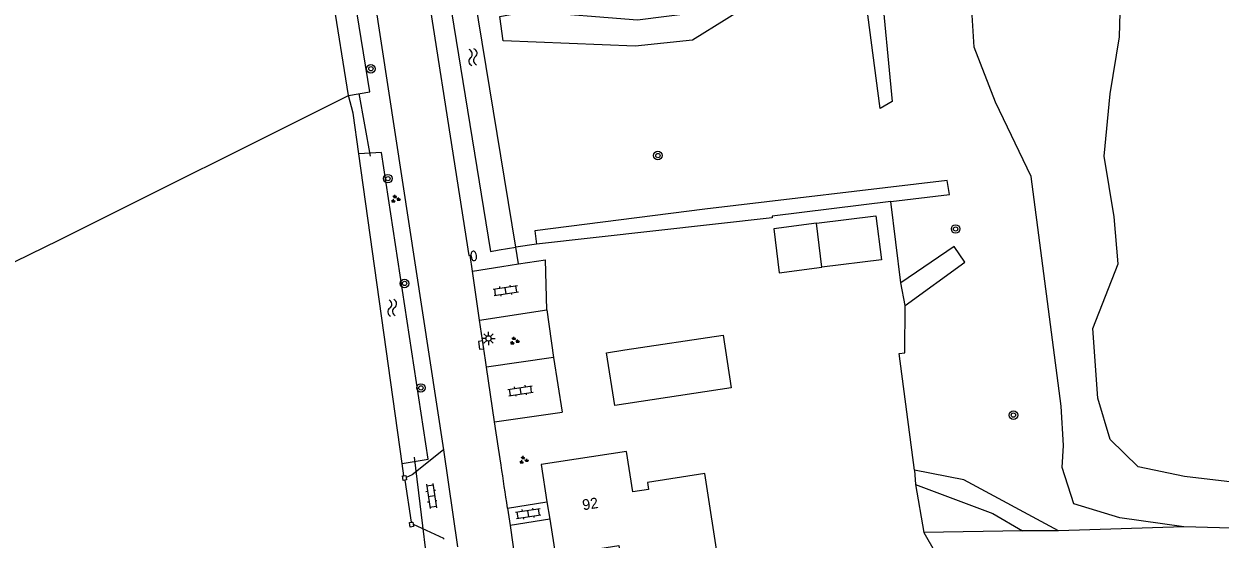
# Model space of a CAD drawing. Extents: x 136000 to 138005, y 398500 to 400500.
# Drawn here: x 137215.7 to 137327.5, y 399918 to 399966.1 of the extents above; entities that cross this region are included whole.
import ezdxf

# ---------------------------------------------------------------- set-up
doc = ezdxf.new("R2010")
doc.units = 0
for name, color, linetype in [('gg-afsc-erfafscheiding', 7, 'Continuous'), ('gg-afsc-hekwerk', 7, 'Continuous'), ('gg-afsc-muur', 7, 'Continuous'), ('gg-anno-huisnummerreeks BGT', 7, 'Continuous'), ('gg-bbg-bijgebouw', 7, 'Continuous'), ('gg-bbg-hoofdgebouw', 7, 'Continuous'), ('gg-bbg-luifel en loopbrug', 7, 'Continuous'), ('gg-knt-BGT kruinlijn', 7, 'Continuous'), ('gg-knt-bovenkant onderkant talud', 7, 'Continuous'), ('gg-knt-bronhoudergrens', 7, 'Continuous'), ('gg-knt-verharding', 7, 'Continuous'), ('gg-kntw-bovenkant insteek waterloop', 7, 'Continuous'), ('gg-kwrk-duiker nz buis', 7, 'Continuous'), ('gt-grn-groengrens', 7, 'Continuous'), ('gt-grn-weggrens', 7, 'Continuous'), ('gt-symb-boom', 7, 'Continuous'), ('gt-symb-brandkraan', 7, 'Continuous'), ('gt-symb-groenvak', 7, 'Continuous'), ('gt-symb-klinker verharding', 7, 'Continuous'), ('gt-symb-kolk', 7, 'Continuous'), ('gt-symb-lichtmast', 7, 'Continuous'), ('gt-symb-watersymbool', 7, 'Continuous')]:
    doc.layers.add(name, color=color, linetype=linetype)

# ---------------------------------------------------------------- blocks, each defined once
blk = doc.blocks.new('gt0-BOOM')
at = {"layer": 'gt-symb-boom'}
for radius in [0.4, 0.2]:
    blk.add_circle((0, 0), radius, dxfattribs=at)
blk = doc.blocks.new('gt0-KL1')
at = {"layer": 'gt-symb-klinker verharding'}
for p, q in [((-1.15, 0.3), (1.15, 0.3)), ((-1, -0.3), (-1, 0.3)), ((-0.5, 0.3), (-0.5, 0.45)), ((0, -0.3), (0, 0.3)), ((0.5, 0.3), (0.5, 0.45)), ((1, -0.3), (1, 0.3)), ((-1.15, -0.3), (1.15, -0.3)), ((-0.5, -0.45), (-0.5, -0.3)), ((0.5, -0.45), (0.5, -0.3))]:
    blk.add_line(p, q, dxfattribs=at)
blk = doc.blocks.new('gt0-GRVAK')
at = {"layer": 'gt-symb-groenvak'}
for p, q in [((-0.11, 0.19), (-0.23, 0.24)), ((-0.18, 0.15), (0.09, 0.15)), ((-0.09, 0.21), (-0.16, 0.32)), ((-0.05, 0.21), (-0.05, 0.39)), ((0, 0.21), (0.06, 0.32)), ((0.01, 0.19), (0.13, 0.24)), ((0.26, -0.05), (0.2, 0.06)), ((0.3, -0.05), (0.3, 0.13)), ((0.35, -0.05), (0.41, 0.06)), ((-0.24, -0.23), (-0.36, -0.18)), ((-0.32, -0.26), (-0.05, -0.26)), ((-0.23, -0.21), (-0.29, -0.1)), ((-0.18, -0.2), (-0.18, -0.02)), ((-0.14, -0.21), (-0.07, -0.1)), ((-0.12, -0.23), (0, -0.18)), ((0.24, -0.07), (0.12, -0.02)), ((0.17, -0.11), (0.44, -0.11)), ((0.37, -0.07), (0.49, -0.02))]:
    blk.add_line(p, q, dxfattribs=at)
blk = doc.blocks.new('gt0-KOLK')
at = {"layer": 'gt-symb-kolk'}
blk.add_lwpolyline([(0, 0), (0.37, 0), (0.37, 0.4), (-0.38, 0.4), (-0.38, 0), (0, 0)], dxfattribs=at)
blk = doc.blocks.new('gt0-LMAST')
at = {"layer": 'gt-symb-lichtmast'}
for p, q in [((-0.18, 0.17), (-0.45, 0.44)), ((-0.01, 0.25), (-0.01, 0.62)), ((0.17, 0.17), (0.44, 0.44)), ((-0.26, 0), (-0.63, 0)), ((-0.18, -0.18), (-0.45, -0.45)), ((-0.01, -0.25), (-0.01, -0.63)), ((0.44, -0.45), (0.17, -0.18)), ((0.24, 0), (0.62, 0))]:
    blk.add_line(p, q, dxfattribs=at)
blk.add_circle((-0.01, 0), 0.25, dxfattribs=at)
blk = doc.blocks.new('gt0-WA')
at = {"layer": 'gt-symb-watersymbool'}
for centre, start, end in [((-0.32, 0.02), 28.0725, 151.9275), ((0.43, 0.42), 208.0725, 331.9275), ((-0.32, -0.43), 28.0725, 151.9275), ((0.43, -0.03), 208.0725, 331.9275)]:
    blk.add_arc(centre, 0.425, start, end, dxfattribs=at)
blk = doc.blocks.new('gt0-BR')
at = {"layer": 'gt-symb-brandkraan'}
for centre, radius, start, end in [((-0.24, 0), 0.206, 107.5669, 252.4331), ((0.6, -2.66), 3, 106.892, 107.5669), ((0, -0.69), 0.938, 73.108, 106.892), ((-0.6, -2.66), 3, 72.4331, 73.108), ((0.24, 0), 0.206, 287.567, 72.4331), ((0.6, 2.66), 3, 252.4331, 253.108), ((0, 0.69), 0.938, 253.108, 286.8921), ((-0.6, 2.66), 3, 286.8921, 287.567)]:
    blk.add_arc(centre, radius, start, end, dxfattribs=at)

msp = doc.modelspace()

# ---------------------------------------------------------------- linework, layer by layer
at = {"layer": 'gg-afsc-erfafscheiding'}
msp.add_line((137246.45, 399957.8), (137246.04, 399959.46), dxfattribs=at)
at = {"layer": 'gg-afsc-hekwerk'}
for p, q in [((137246.98, 399953.99), (137246.45, 399957.8)), ((137246.98, 399953.99), (137246.45, 399957.8)), ((137251.03, 399925.03), (137246.98, 399953.99)), ((137251.03, 399925.03), (137246.98, 399953.99)), ((137251.19, 399923.88), (137251.03, 399925.03)), ((137251.19, 399923.88), (137251.03, 399925.03)), ((137251.3, 399923.47), (137251.89, 399919.52)), ((137251.3, 399923.47), (137251.89, 399919.52))]:
    msp.add_line(p, q, dxfattribs=at)
msp.add_lwpolyline([(137252.07, 399919.36), (137254.91, 399918.04), (137254.92, 399917.94)], dxfattribs=at)
msp.add_lwpolyline([(137252.07, 399919.36), (137254.91, 399918.04), (137254.92, 399917.94)], dxfattribs=at)
at = {"layer": 'gg-afsc-muur'}
for points in [[(137251.3, 399923.47), (137251.15, 399923.44), (137251.08, 399923.86), (137251.19, 399923.88)], [(137251.19, 399923.88), (137251.4, 399923.91), (137251.43, 399923.72)], [(137251.43, 399923.72), (137251.46, 399923.49), (137251.3, 399923.47)], [(137252.07, 399919.36), (137252.11, 399919.13), (137251.79, 399919.08), (137251.73, 399919.5), (137251.89, 399919.52)], [(137251.89, 399919.52), (137252.05, 399919.53), (137252.07, 399919.36)]]:
    msp.add_lwpolyline(points, dxfattribs=at)
at = {"layer": 'gg-bbg-bijgebouw'}
for p, q in [((137290.26, 399943.38), (137289.75, 399947.5)), ((137271.85, 399935.65), (137281.04, 399937.04))]:
    msp.add_line(p, q, dxfattribs=at)
for points in [[(137289.75, 399947.5), (137285.76, 399946.98), (137286.26, 399942.86), (137290.26, 399943.38)], [(137281.04, 399937.04), (137281.79, 399932.1), (137270.91, 399930.45)], [(137270.91, 399930.45), (137270.15, 399935.39), (137271.85, 399935.65)]]:
    msp.add_lwpolyline(points, dxfattribs=at)
at = {"layer": 'gg-bbg-hoofdgebouw'}
msp.add_line((137264.57, 399921.43), (137264.83, 399919.8), dxfattribs=at)
msp.add_lwpolyline([(137264.83, 399919.8), (137265.37, 399916.43), (137271.28, 399917.36), (137271.75, 399914.44), (137275.27, 399914.99), (137275.32, 399914.57), (137280.66, 399915.39), (137279.33, 399924.09), (137273.97, 399923.24), (137274.07, 399922.58), (137272.59, 399922.36), (137272.02, 399926.14), (137264.02, 399924.94), (137264.57, 399921.43)], dxfattribs=at)
at = {"layer": 'gg-bbg-luifel en loopbrug'}
msp.add_lwpolyline([(137289.75, 399947.5), (137295.29, 399948.19), (137295.84, 399944.08), (137290.26, 399943.38)], dxfattribs=at)
at = {"layer": 'gg-knt-BGT kruinlijn'}
msp.add_line((137329.63, 399918.93), (137324.09, 399919.09), dxfattribs=at)
msp.add_lwpolyline([(137324.09, 399919.09), (137318.12, 399919.93), (137313.81, 399921.24), (137312.73, 399924.64), (137312.83, 399926.7), (137312.62, 399930.4), (137309.81, 399951.87), (137306.49, 399958.81), (137304.49, 399963.96), (137304.14, 399969.48), (137304.53, 399972)], dxfattribs=at)
at = {"layer": 'gg-knt-bovenkant onderkant talud'}
msp.add_lwpolyline([(137360.25, 399923.39), (137358.85, 399922.15), (137355.52, 399921.74), (137346.95, 399921.92), (137343.16, 399923.34), (137333.11, 399922.75), (137324.14, 399923.8), (137319.82, 399924.7), (137317.2, 399927.28), (137316.04, 399931.14), (137315.57, 399937.66), (137317.94, 399943.71), (137317.59, 399948.09), (137316.63, 399953.76), (137317.21, 399959.59), (137318.07, 399964.95), (137318.22, 399970.6), (137318.04, 399973.04)], dxfattribs=at)
at = {"layer": 'gg-knt-bronhoudergrens'}
msp.add_lwpolyline([(137189.14, 399931.36), (137218.97, 399945.9), (137246.04, 399959.46)], dxfattribs=at)
at = {"layer": 'gg-knt-verharding'}
for p, q in [((137246.85, 399978.85), (137254.9, 399926.31)), ((137257.61, 399943.02), (137257.39, 399944.52)), ((137257.61, 399943.02), (137260.37, 399943.45)), ((137260.37, 399943.45), (137261.91, 399943.69)), ((137261.91, 399943.69), (137264.43, 399944.09)), ((137258.28, 399938.42), (137257.61, 399943.02)), ((137258.28, 399938.42), (137264.55, 399939.39)), ((137264.55, 399939.39), (137265.18, 399934.95)), ((137258.84, 399934.68), (137258.28, 399938.42)), ((137258.93, 399934.05), (137258.84, 399934.68)), ((137265.18, 399934.95), (137258.93, 399934.05)), ((137259.68, 399928.92), (137258.93, 399934.05)), ((137259.68, 399928.92), (137266, 399929.84)), ((137254.9, 399926.31), (137256.21, 399917.23)), ((137260.89, 399920.86), (137264.57, 399921.43)), ((137260.89, 399920.86), (137261.13, 399919.23)), ((137264.83, 399919.8), (137261.13, 399919.23)), ((137261.13, 399919.23), (137261.64, 399915.68))]:
    msp.add_line(p, q, dxfattribs=at)
for points in [[(137252.2, 399976.99), (137257.27, 399944.49), (137257.39, 399944.52)], [(137260.28, 399924.88), (137260.05, 399926.46), (137259.68, 399928.92)], [(137254.9, 399926.31), (137251.99, 399923.96), (137251.43, 399923.72)]]:
    msp.add_lwpolyline(points, dxfattribs=at)
msp.add_arc((136493.5, 399806.53), 775.86, 8.47388, 8.7743, dxfattribs=at)
at = {"layer": 'gg-kntw-bovenkant insteek waterloop'}
for p, q in [((137261.66, 399945.26), (137255.54, 399982.56)), ((137253.2, 399982.26), (137259.29, 399944.87)), ((137246.04, 399959.46), (137243.24, 399976.77)), ((137259.29, 399944.87), (137260.11, 399945.01)), ((137260.11, 399945.01), (137261.66, 399945.26))]:
    msp.add_line(p, q, dxfattribs=at)
for points in [[(137246.04, 399959.46), (137248.02, 399959.78), (137245.21, 399977.09), (137243.24, 399976.77)], [(137251.03, 399925.03), (137253.47, 399925.43), (137249.1, 399954.11), (137246.98, 399953.99)]]:
    msp.add_lwpolyline(points, dxfattribs=at)
at = {"layer": 'gg-kwrk-duiker nz buis'}
msp.add_line((137248.07, 399953.77), (137247.03, 399959.62), dxfattribs=at)
msp.add_lwpolyline([(137258.33, 399874.31), (137257.7, 399880.16), (137252.21, 399925.63)], dxfattribs=at)
at = {"layer": 'gt-grn-groengrens'}
for p, q in [((137297.65, 399941.91), (137296.72, 399949.53)), ((137263.61, 399945.55), (137261.66, 399945.26)), ((137261.91, 399943.69), (137261.66, 399945.26)), ((137298.05, 399939.8), (137297.65, 399941.91)), ((137298.91, 399924.41), (137299, 399923.07)), ((137299, 399923.07), (137299.78, 399918.57)), ((137309, 399918.72), (137299.78, 399918.57)), ((137312.37, 399918.72), (137309, 399918.72)), ((137324.09, 399919.09), (137312.37, 399918.72))]:
    msp.add_line(p, q, dxfattribs=at)
for points in [[(137304.53, 399972), (137300.17, 399971.72), (137295.75, 399970.33), (137296.84, 399958.9), (137295.72, 399958.24), (137294.23, 399969.41), (137293.59, 399970.1), (137284.58, 399968.65), (137278.17, 399964.64), (137272.83, 399964.05), (137260.49, 399964.57), (137260.16, 399966.83), (137262.84, 399967.35), (137273.02, 399966.52), (137278.46, 399967.21), (137283.35, 399969.93), (137292.31, 399971.09), (137296.05, 399972.09), (137299.9, 399973.52), (137304.58, 399973.57)], [(137296.72, 399949.53), (137302.19, 399950.2), (137301.98, 399951.5), (137279.34, 399948.8), (137263.43, 399946.78), (137263.61, 399945.55)], [(137296.72, 399949.53), (137285.61, 399948.16), (137285.63, 399947.99), (137263.61, 399945.55)], [(137298.05, 399939.8), (137303.62, 399943.85), (137302.62, 399945.33), (137297.65, 399941.91)], [(137298.91, 399924.41), (137297.47, 399935.32), (137298.03, 399935.38), (137298.05, 399939.8)], [(137312.37, 399918.72), (137303.52, 399923.49), (137298.91, 399924.41)], [(137299, 399923.07), (137306.24, 399920.36), (137309, 399918.72)], [(137299.78, 399918.57), (137300.89, 399916.68), (137304.03, 399916.5), (137313.15, 399916.3)]]:
    msp.add_lwpolyline(points, dxfattribs=at)
at = {"layer": 'gt-grn-weggrens'}
for p, q in [((137264.55, 399939.39), (137264.43, 399944.09)), ((137265.18, 399934.95), (137266, 399929.84))]:
    msp.add_line(p, q, dxfattribs=at)

# ---------------------------------------------------------------- block references
at = {"layer": 'gt-symb-boom'}
for p in [(137248.12, 399961.95), (137274.94, 399953.83), (137249.71, 399951.67), (137302.76, 399946.96), (137251.27, 399941.87), (137252.8, 399932.09), (137308.16, 399929.55)]:
    msp.add_blockref('gt0-BOOM', p, dxfattribs=at)
at = {"layer": 'gt-symb-brandkraan', "rotation": 98.39757257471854}
msp.add_blockref('gt0-BR', (137257.73, 399944.44), dxfattribs=at)
at = {"layer": 'gt-symb-groenvak'}
for p in [(137250.41, 399949.77), (137261.53, 399936.49), (137262.39, 399925.34)]:
    msp.add_blockref('gt0-GRVAK', p, dxfattribs=at)
at = {"layer": 'gt-symb-klinker verharding'}
for p, rotation in [((137260.72, 399941.2), 8.454261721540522), ((137262.11, 399931.83), 8.454261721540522), ((137253.78, 399921.98), -81.89420641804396), ((137262.83, 399920.34), 8.454261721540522)]:
    msp.add_blockref('gt0-KL1', p, dxfattribs=dict(at, rotation=rotation))
at = {"layer": 'gt-symb-kolk', "rotation": 98.2758928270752}
msp.add_blockref('gt0-KOLK', (137258.62, 399936.14), dxfattribs=at)
at = {"layer": 'gt-symb-lichtmast'}
msp.add_blockref('gt0-LMAST', (137259.12, 399936.72), dxfattribs=at)
at = {"layer": 'gt-symb-watersymbool'}
for p, rotation in [((137257.65, 399963.09), -80.67893928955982), ((137250.11, 399939.53), 94.93498592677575)]:
    msp.add_blockref('gt0-WA', p, dxfattribs=dict(at, rotation=rotation))

# ---------------------------------------------------------------- texts
at = {"layer": 'gg-anno-huisnummerreeks BGT'}
msp.add_text('92', height=1, rotation=9, dxfattribs=at).set_placement((137267.96, 399920.64))

doc.saveas('drawing.dxf')
